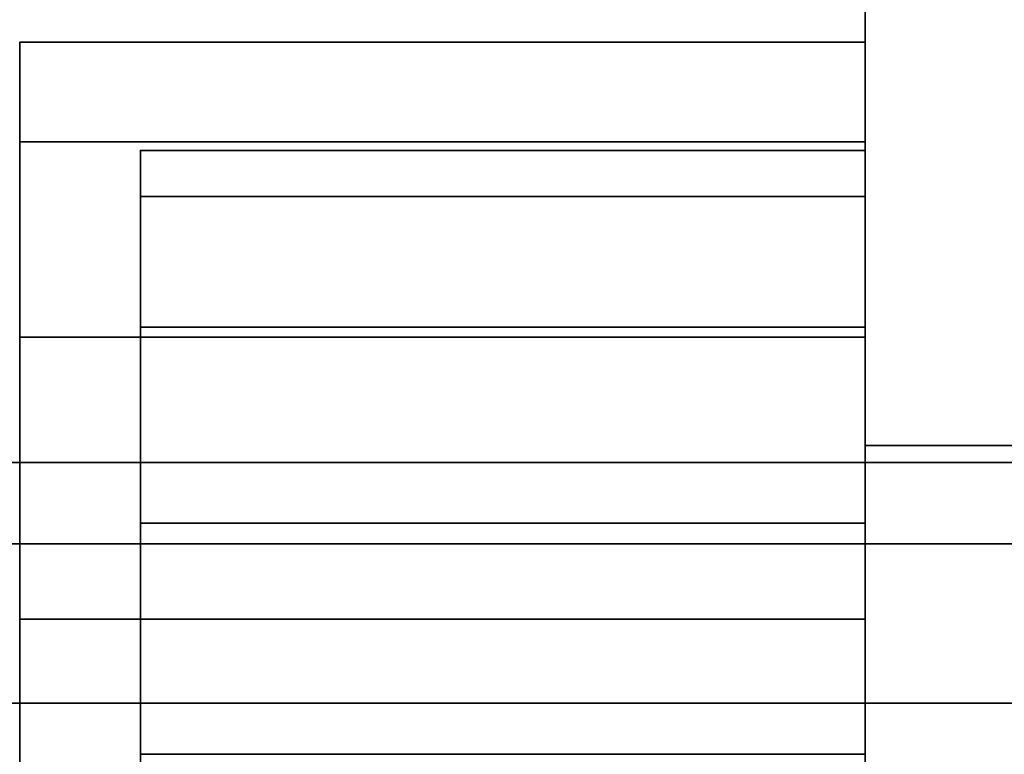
# Model space of a CAD drawing. Header units: millimetres. Extents: x -587 to 3688, y -115 to 120.
# Tile 946 of 960: x 3522 to 3526.08, y -25.5 to -22.46. Entities that reach past the tile are written whole.
import ezdxf

# ---------------------------------------------------------------- set-up
doc = ezdxf.new("R2010")
doc.units = ezdxf.units.MM
doc.layers.add('151', color=7, linetype='Continuous', true_color=0xffffff)

# ---------------------------------------------------------------- blocks, each defined once
blk = doc.blocks.new('UG_SURFACE_003')
at = {"layer": '151', "color": 252, "linetype": 'Continuous', "lineweight": 35}
for points in [[(3687.5, -40, 2198), (3687.5, 110, 2198), (2312.5, 110, 2198), (2312.5, -40, 2198)], [(2462.5001, -40, 2048.0001), (2462.5001, 110, 2048.0001), (3537.4999, 110, 2048.0001), (3537.4999, -40, 2048.0001)]]:
    blk.add_3dface(points, dxfattribs=at)
blk = doc.blocks.new('UG_SURFACE_082')
at = {"layer": '151', "color": 252, "linetype": 'Continuous', "lineweight": 35}
for points in [[(3522.5, -23, 1739), (3525.5001, -23, 1739), (3525.5001, -34.4301, 1738), (3522.5, -34.4301, 1738)], [(3525.5001, -23, 1739), (3522.5, -23, 1739), (3522.5, -23, 1746.25), (3525.5001, -23, 1746.25)], [(3522.5, -23.1903, 1747.2067), (3525.5001, -23.1903, 1747.2067), (3525.5001, -23, 1746.25), (3522.5, -23, 1746.25)], [(3522.5, -23, 1757.75), (3525.5001, -23, 1757.75), (3525.5001, -23.1903, 1756.7933), (3522.5, -23.1903, 1756.7933)], [(3525.5001, -23, 1757.75), (3522.5, -23, 1757.75), (3522.5, -23, 1774.25), (3525.5001, -23, 1774.25)], [(3522.5, -23.1903, 1775.2067), (3525.5001, -23.1903, 1775.2067), (3525.5001, -23, 1774.25), (3522.5, -23, 1774.25)], [(3522.5, -23, 1785.75), (3525.5001, -23, 1785.75), (3525.5001, -23.1903, 1784.7933), (3522.5, -23.1903, 1784.7933)], [(3525.5001, -23, 1785.75), (3522.5, -23, 1785.75), (3522.5, -23, 1802.25), (3525.5001, -23, 1802.25)], [(3522.5, -23.1903, 1803.2067), (3525.5001, -23.1903, 1803.2067), (3525.5001, -23, 1802.25), (3522.5, -23, 1802.25)], [(3522.5, -23, 1802.25), (3522.5, -29.5953, 1803.25), (3522.5, -27.6588, 1804.75), (3522.5, -25.5, 1804.75)], [(3522.5, -31.5292, 1801.1614), (3522.5, -30.6629, 1801.6284), (3522.5, -23, 1785.75), (3522.5, -23.1903, 1784.7933)], [(3522.5, -25.5, 1755.25), (3522.5, -23, 1757.75), (3522.5, -23.1903, 1756.7933), (3522.5, -23.7322, 1755.9823)], [(3522.5, -23, 1746.25), (3522.5, -29.5953, 1747.25), (3522.5, -27.6588, 1748.75), (3522.5, -25.5, 1748.75)], [(3522.5, -23, 1802.25), (3522.5, -29.9943, 1802.3504), (3522.5, -29.5953, 1803.25)], [(3522.5, -25.5, 1755.25), (3522.5, -27.6588, 1755.25), (3522.5, -29.5953, 1756.75), (3522.5, -23, 1757.75)], [(3522.5, -30.6629, 1801.6284), (3522.5, -29.9943, 1802.3504), (3522.5, -23, 1802.25), (3522.5, -23, 1785.75)], [(3522.5, -23, 1774.25), (3522.5, -23, 1757.75), (3522.5, -29.9943, 1757.6497), (3522.5, -30.6629, 1758.3717)], [(3522.5, -25.5, 1811.25), (3522.5, -23, 1813.75), (3522.5, -23.1903, 1812.7933), (3522.5, -23.7322, 1811.9823)], [(3522.5, -23, 1746.25), (3522.5, -23, 1739), (3522.5, -29.9943, 1746.3504), (3522.5, -29.5953, 1747.25)], [(3522.5, -29.5953, 1756.75), (3522.5, -29.9943, 1757.6497), (3522.5, -23, 1757.75)], [(3522.5, -34.4301, 1822), (3522.5, -23, 1821), (3522.5, -31.5292, 1814.8385), (3522.5, -32.5, 1815.0001)], [(3522.5, -23, 1739), (3522.5, -30.6629, 1745.6282), (3522.5, -29.9943, 1746.3504)], [(3522.5, -23.7322, 1804.0178), (3522.5, -23.1903, 1803.2067), (3522.5, -23, 1802.25), (3522.5, -25.5, 1804.75)], [(3522.5, -23.1903, 1775.2067), (3522.5, -23, 1774.25), (3522.5, -30.6629, 1758.3717), (3522.5, -31.5292, 1758.8385)], [(3522.5, -23, 1821), (3522.5, -29.9943, 1813.6497), (3522.5, -30.6629, 1814.3717)], [(3522.5, -25.5, 1811.25), (3522.5, -27.6588, 1811.25), (3522.5, -29.5953, 1812.75), (3522.5, -23, 1813.75)], [(3522.5, -23, 1739), (3522.5, -31.5292, 1745.1614), (3522.5, -30.6629, 1745.6282)], [(3522.5, -30.6629, 1814.3717), (3522.5, -31.5292, 1814.8385), (3522.5, -23, 1821)], [(3522.5, -32.5, 1745), (3522.5, -31.5292, 1745.1614), (3522.5, -23, 1739), (3522.5, -34.4301, 1738)], [(3522.5, -29.5953, 1812.75), (3522.5, -29.9943, 1813.6497), (3522.5, -23, 1821), (3522.5, -23, 1813.75)], [(3522.5, -23.7322, 1748.0178), (3522.5, -23.1903, 1747.2067), (3522.5, -23, 1746.25), (3522.5, -25.5, 1748.75)], [(3522.5, -23, 1821), (3525.5001, -23, 1821), (3525.5001, -23, 1813.75), (3522.5, -23, 1813.75)], [(3522.5, -23, 1813.75), (3525.5001, -23, 1813.75), (3525.5001, -23.1903, 1812.7933), (3522.5, -23.1903, 1812.7933)], [(3522.5, -34.4301, 1822), (3525.5001, -34.4301, 1822), (3525.5001, -23, 1821), (3522.5, -23, 1821)], [(3525.5001, -25.5, 1804.75), (3525.5001, -23, 1802.25), (3525.5001, -23.1903, 1803.2067), (3525.5001, -23.7322, 1804.0178)], [(3525.5001, -23, 1813.75), (3525.5001, -29.5953, 1812.75), (3525.5001, -27.6588, 1811.25), (3525.5001, -25.5, 1811.25)], [(3525.5001, -25.5, 1804.75), (3525.5001, -27.6588, 1804.75), (3525.5001, -29.5953, 1803.25), (3525.5001, -23, 1802.25)], [(3525.5001, -23, 1813.75), (3525.5001, -23, 1821), (3525.5001, -29.9943, 1813.6497), (3525.5001, -29.5953, 1812.75)], [(3525.5001, -23, 1821), (3525.5001, -31.5292, 1814.8385), (3525.5001, -30.6629, 1814.3717)], [(3525.5001, -23, 1785.75), (3525.5001, -23, 1802.25), (3525.5001, -29.9943, 1802.3504), (3525.5001, -30.6629, 1801.6284)], [(3525.5001, -25.5, 1748.75), (3525.5001, -23, 1746.25), (3525.5001, -23.1903, 1747.2067), (3525.5001, -23.7322, 1748.0178)], [(3525.5001, -30.6629, 1814.3717), (3525.5001, -29.9943, 1813.6497), (3525.5001, -23, 1821)], [(3525.5001, -29.5953, 1803.25), (3525.5001, -29.9943, 1802.3504), (3525.5001, -23, 1802.25)], [(3525.5001, -23, 1757.75), (3525.5001, -29.5953, 1756.75), (3525.5001, -27.6588, 1755.25), (3525.5001, -25.5, 1755.25)], [(3525.5001, -31.5292, 1758.8385), (3525.5001, -30.6629, 1758.3717), (3525.5001, -23, 1774.25), (3525.5001, -23.1903, 1775.2067)], [(3525.5001, -32.5, 1815.0001), (3525.5001, -31.5292, 1814.8385), (3525.5001, -23, 1821), (3525.5001, -34.4301, 1822)], [(3525.5001, -23.1903, 1784.7933), (3525.5001, -23, 1785.75), (3525.5001, -30.6629, 1801.6284), (3525.5001, -31.5292, 1801.1614)], [(3525.5001, -34.4301, 1738), (3525.5001, -23, 1739), (3525.5001, -31.5292, 1745.1614), (3525.5001, -32.5, 1745)], [(3525.5001, -25.5, 1748.75), (3525.5001, -27.6588, 1748.75), (3525.5001, -29.5953, 1747.25), (3525.5001, -23, 1746.25)], [(3525.5001, -23, 1757.75), (3525.5001, -29.9943, 1757.6497), (3525.5001, -29.5953, 1756.75)], [(3525.5001, -30.6629, 1758.3717), (3525.5001, -29.9943, 1757.6497), (3525.5001, -23, 1757.75), (3525.5001, -23, 1774.25)], [(3525.5001, -23, 1739), (3525.5001, -30.6629, 1745.6282), (3525.5001, -31.5292, 1745.1614)], [(3525.5001, -29.5953, 1747.25), (3525.5001, -29.9943, 1746.3504), (3525.5001, -23, 1739), (3525.5001, -23, 1746.25)], [(3525.5001, -29.9943, 1746.3504), (3525.5001, -30.6629, 1745.6282), (3525.5001, -23, 1739)], [(3525.5001, -23.7322, 1755.9823), (3525.5001, -23.1903, 1756.7933), (3525.5001, -23, 1757.75), (3525.5001, -25.5, 1755.25)], [(3525.5001, -23.7322, 1811.9823), (3525.5001, -23.1903, 1812.7933), (3525.5001, -23, 1813.75), (3525.5001, -25.5, 1811.25)], [(3522.5, -23.7322, 1748.0178), (3525.5001, -23.7322, 1748.0178), (3525.5001, -23.1903, 1747.2067), (3522.5, -23.1903, 1747.2067)], [(3522.5, -23.1903, 1756.7933), (3525.5001, -23.1903, 1756.7933), (3525.5001, -23.7322, 1755.9823), (3522.5, -23.7322, 1755.9823)], [(3522.5, -23.7322, 1776.0178), (3525.5001, -23.7322, 1776.0178), (3525.5001, -23.1903, 1775.2067), (3522.5, -23.1903, 1775.2067)], [(3522.5, -23.1903, 1784.7933), (3525.5001, -23.1903, 1784.7933), (3525.5001, -23.7322, 1783.9823), (3522.5, -23.7322, 1783.9823)], [(3522.5, -23.7322, 1804.0178), (3525.5001, -23.7322, 1804.0178), (3525.5001, -23.1903, 1803.2067), (3522.5, -23.1903, 1803.2067)], [(3522.5, -23.1903, 1784.7933), (3522.5, -23.7322, 1783.9823), (3522.5, -31.5292, 1801.1614)], [(3522.5, -31.5292, 1758.8385), (3522.5, -23.7322, 1776.0178), (3522.5, -23.1903, 1775.2067)], [(3522.5, -23.1903, 1812.7933), (3525.5001, -23.1903, 1812.7933), (3525.5001, -23.7322, 1811.9823), (3522.5, -23.7322, 1811.9823)], [(3525.5001, -31.5292, 1801.1614), (3525.5001, -23.7322, 1783.9823), (3525.5001, -23.1903, 1784.7933)], [(3525.5001, -23.1903, 1775.2067), (3525.5001, -23.7322, 1776.0178), (3525.5001, -31.5292, 1758.8385)], [(3522.5, -24.5433, 1748.5597), (3525.5001, -24.5433, 1748.5597), (3525.5001, -23.7322, 1748.0178), (3522.5, -23.7322, 1748.0178)], [(3522.5, -23.7322, 1755.9823), (3525.5001, -23.7322, 1755.9823), (3525.5001, -24.5433, 1755.4404), (3522.5, -24.5433, 1755.4404)], [(3522.5, -24.5433, 1776.5597), (3525.5001, -24.5433, 1776.5597), (3525.5001, -23.7322, 1776.0178), (3522.5, -23.7322, 1776.0178)], [(3522.5, -23.7322, 1783.9823), (3525.5001, -23.7322, 1783.9823), (3525.5001, -24.5433, 1783.4404), (3522.5, -24.5433, 1783.4404)], [(3522.5, -24.5433, 1804.5597), (3525.5001, -24.5433, 1804.5597), (3525.5001, -23.7322, 1804.0178), (3522.5, -23.7322, 1804.0178)], [(3522.5, -25.5, 1804.75), (3522.5, -24.5433, 1804.5597), (3522.5, -23.7322, 1804.0178)], [(3522.5, -25.5, 1748.75), (3522.5, -24.5433, 1748.5597), (3522.5, -23.7322, 1748.0178)], [(3522.5, -23.7322, 1755.9823), (3522.5, -24.5433, 1755.4404), (3522.5, -25.5, 1755.25)], [(3522.5, -23.7322, 1783.9823), (3522.5, -24.5433, 1783.4404), (3522.5, -25.5, 1783.25), (3522.5, -31.5292, 1801.1614)], [(3522.5, -31.5292, 1758.8385), (3522.5, -25.5, 1776.75), (3522.5, -24.5433, 1776.5597), (3522.5, -23.7322, 1776.0178)], [(3522.5, -23.7322, 1811.9823), (3522.5, -24.5433, 1811.4403), (3522.5, -25.5, 1811.25)], [(3522.5, -23.7322, 1811.9823), (3525.5001, -23.7322, 1811.9823), (3525.5001, -24.5433, 1811.4403), (3522.5, -24.5433, 1811.4403)], [(3525.5001, -25.5, 1811.25), (3525.5001, -24.5433, 1811.4403), (3525.5001, -23.7322, 1811.9823)], [(3525.5001, -23.7322, 1804.0178), (3525.5001, -24.5433, 1804.5597), (3525.5001, -25.5, 1804.75)], [(3525.5001, -31.5292, 1801.1614), (3525.5001, -25.5, 1783.25), (3525.5001, -24.5433, 1783.4404), (3525.5001, -23.7322, 1783.9823)], [(3525.5001, -25.5, 1755.25), (3525.5001, -24.5433, 1755.4404), (3525.5001, -23.7322, 1755.9823)], [(3525.5001, -23.7322, 1748.0178), (3525.5001, -24.5433, 1748.5597), (3525.5001, -25.5, 1748.75)], [(3525.5001, -23.7322, 1776.0178), (3525.5001, -24.5433, 1776.5597), (3525.5001, -25.5, 1776.75), (3525.5001, -31.5292, 1758.8385)], [(3522.5, -25.5, 1748.75), (3525.5001, -25.5, 1748.75), (3525.5001, -24.5433, 1748.5597), (3522.5, -24.5433, 1748.5597)], [(3522.5, -24.5433, 1755.4404), (3525.5001, -24.5433, 1755.4404), (3525.5001, -25.5, 1755.25), (3522.5, -25.5, 1755.25)], [(3522.5, -25.5, 1776.75), (3525.5001, -25.5, 1776.75), (3525.5001, -24.5433, 1776.5597), (3522.5, -24.5433, 1776.5597)], [(3522.5, -24.5433, 1783.4404), (3525.5001, -24.5433, 1783.4404), (3525.5001, -25.5, 1783.25), (3522.5, -25.5, 1783.25)], [(3522.5, -25.5, 1804.75), (3525.5001, -25.5, 1804.75), (3525.5001, -24.5433, 1804.5597), (3522.5, -24.5433, 1804.5597)], [(3522.5, -24.5433, 1811.4403), (3525.5001, -24.5433, 1811.4403), (3525.5001, -25.5, 1811.25), (3522.5, -25.5, 1811.25)], [(3525.5001, -25.5, 1748.75), (3522.5, -25.5, 1748.75), (3522.5, -27.6588, 1748.75), (3525.5001, -27.6588, 1748.75)], [(3522.5, -25.5, 1755.25), (3525.5001, -25.5, 1755.25), (3525.5001, -27.6588, 1755.25), (3522.5, -27.6588, 1755.25)], [(3525.5001, -25.5, 1776.75), (3522.5, -25.5, 1776.75), (3522.5, -27.6588, 1776.75), (3525.5001, -27.6588, 1776.75)], [(3522.5, -25.5, 1783.25), (3525.5001, -25.5, 1783.25), (3525.5001, -27.6588, 1783.25), (3522.5, -27.6588, 1783.25)], [(3525.5001, -25.5, 1804.75), (3522.5, -25.5, 1804.75), (3522.5, -27.6588, 1804.75), (3525.5001, -27.6588, 1804.75)], [(3522.5, -25.5, 1811.25), (3525.5001, -25.5, 1811.25), (3525.5001, -27.6588, 1811.25), (3522.5, -27.6588, 1811.25)], [(3522.5, -31.5292, 1801.1614), (3522.5, -25.5, 1783.25), (3522.5, -29.9943, 1785.6497), (3522.5, -30.6629, 1786.3717)], [(3522.5, -29.5953, 1784.75), (3522.5, -25.5, 1783.25), (3522.5, -27.6588, 1783.25)], [(3522.5, -25.5, 1776.75), (3522.5, -29.9943, 1774.3504), (3522.5, -29.5953, 1775.25)], [(3522.5, -29.5953, 1784.75), (3522.5, -29.9943, 1785.6497), (3522.5, -25.5, 1783.25)], [(3522.5, -30.6629, 1773.6282), (3522.5, -29.9943, 1774.3504), (3522.5, -25.5, 1776.75), (3522.5, -31.5292, 1758.8385)], [(3522.5, -27.6588, 1776.75), (3522.5, -25.5, 1776.75), (3522.5, -29.5953, 1775.25)], [(3525.5001, -25.5, 1783.25), (3525.5001, -29.9943, 1785.6497), (3525.5001, -29.5953, 1784.75)], [(3525.5001, -30.6629, 1786.3717), (3525.5001, -29.9943, 1785.6497), (3525.5001, -25.5, 1783.25), (3525.5001, -31.5292, 1801.1614)], [(3525.5001, -29.5953, 1775.25), (3525.5001, -25.5, 1776.75), (3525.5001, -27.6588, 1776.75)], [(3525.5001, -31.5292, 1758.8385), (3525.5001, -25.5, 1776.75), (3525.5001, -29.9943, 1774.3504), (3525.5001, -30.6629, 1773.6282)], [(3525.5001, -29.5953, 1775.25), (3525.5001, -29.9943, 1774.3504), (3525.5001, -25.5, 1776.75)], [(3525.5001, -27.6588, 1783.25), (3525.5001, -25.5, 1783.25), (3525.5001, -29.5953, 1784.75)]]:
    blk.add_3dface(points, dxfattribs=at)
blk = doc.blocks.new('UG_SURFACE_084')
at = {"layer": '151', "color": 252, "linetype": 'Continuous', "lineweight": 35}
for points in [[(3522.5, -23, 304), (3525.5001, -23, 304), (3525.5001, -34.4301, 303), (3522.5, -34.4301, 303)], [(3525.5001, -23, 304), (3522.5, -23, 304), (3522.5, -23, 311.25), (3525.5001, -23, 311.25)], [(3522.5, -23.1903, 312.2067), (3525.5001, -23.1903, 312.2067), (3525.5001, -23, 311.25), (3522.5, -23, 311.25)], [(3522.5, -23, 322.75), (3525.5001, -23, 322.75), (3525.5001, -23.1903, 321.7933), (3522.5, -23.1903, 321.7933)], [(3525.5001, -23, 322.75), (3522.5, -23, 322.75), (3522.5, -23, 339.25), (3525.5001, -23, 339.25)], [(3522.5, -23.1903, 340.2067), (3525.5001, -23.1903, 340.2067), (3525.5001, -23, 339.25), (3522.5, -23, 339.25)], [(3522.5, -23, 350.75), (3525.5001, -23, 350.75), (3525.5001, -23.1903, 349.7933), (3522.5, -23.1903, 349.7933)], [(3525.5001, -23, 350.75), (3522.5, -23, 350.75), (3522.5, -23, 367.25), (3525.5001, -23, 367.25)], [(3522.5, -23.1903, 368.2067), (3525.5001, -23.1903, 368.2067), (3525.5001, -23, 367.25), (3522.5, -23, 367.25)], [(3522.5, -23, 311.25), (3522.5, -29.5953, 312.25), (3522.5, -27.6588, 313.75), (3522.5, -25.5, 313.75)], [(3522.5, -23, 339.25), (3522.5, -29.5953, 340.25), (3522.5, -27.6588, 341.75), (3522.5, -25.5, 341.75)], [(3522.5, -31.5292, 338.1614), (3522.5, -30.6629, 338.6283), (3522.5, -23, 322.75), (3522.5, -23.1903, 321.7933)], [(3522.5, -23, 367.25), (3522.5, -29.5953, 368.25), (3522.5, -27.6588, 369.75), (3522.5, -25.5, 369.75)], [(3522.5, -25.5, 348.25), (3522.5, -23, 350.75), (3522.5, -23.1903, 349.7933), (3522.5, -23.7322, 348.9822)], [(3522.5, -23, 311.25), (3522.5, -23, 304), (3522.5, -29.9943, 311.3504), (3522.5, -29.5953, 312.25)], [(3522.5, -23, 339.25), (3522.5, -29.9943, 339.3504), (3522.5, -29.5953, 340.25)], [(3522.5, -23, 367.25), (3522.5, -29.9943, 367.3504), (3522.5, -29.5953, 368.25)], [(3522.5, -25.5, 348.25), (3522.5, -27.6588, 348.25), (3522.5, -29.5953, 349.75), (3522.5, -23, 350.75)], [(3522.5, -23, 304), (3522.5, -30.6629, 310.6283), (3522.5, -29.9943, 311.3504)], [(3522.5, -32.5, 310), (3522.5, -31.5292, 310.1614), (3522.5, -23, 304), (3522.5, -34.4301, 303)], [(3522.5, -30.6629, 338.6283), (3522.5, -29.9943, 339.3504), (3522.5, -23, 339.25), (3522.5, -23, 322.75)], [(3522.5, -23, 367.25), (3522.5, -30.6629, 351.3717), (3522.5, -30.6629, 366.6283), (3522.5, -29.9943, 367.3504)], [(3522.5, -25.5, 376.25), (3522.5, -23, 378.75), (3522.5, -23.1903, 377.7933), (3522.5, -23.7322, 376.9822)], [(3522.5, -31.5292, 310.1614), (3522.5, -30.6629, 310.6283), (3522.5, -23, 304)], [(3522.5, -29.5953, 349.75), (3522.5, -29.9943, 350.6496), (3522.5, -23, 350.75)], [(3522.5, -29.9943, 350.6496), (3522.5, -30.6629, 351.3717), (3522.5, -23, 367.25), (3522.5, -23, 350.75)], [(3522.5, -34.4301, 387), (3522.5, -23, 386), (3522.5, -31.5292, 379.8386), (3522.5, -32.5, 380)], [(3522.5, -25.5, 376.25), (3522.5, -27.6588, 376.25), (3522.5, -29.5953, 377.75), (3522.5, -23, 378.75)], [(3522.5, -23.7322, 341.0178), (3522.5, -23.1903, 340.2067), (3522.5, -23, 339.25), (3522.5, -25.5, 341.75)], [(3522.5, -23.7322, 369.0178), (3522.5, -23.1903, 368.2067), (3522.5, -23, 367.25), (3522.5, -25.5, 369.75)], [(3522.5, -23, 386), (3522.5, -30.6629, 379.3717), (3522.5, -31.5292, 379.8386)], [(3522.5, -29.5953, 377.75), (3522.5, -29.9943, 378.6496), (3522.5, -23, 386), (3522.5, -23, 378.75)], [(3522.5, -29.9943, 378.6496), (3522.5, -30.6629, 379.3717), (3522.5, -23, 386)], [(3522.5, -23.7322, 313.0178), (3522.5, -23.1903, 312.2067), (3522.5, -23, 311.25), (3522.5, -25.5, 313.75)], [(3522.5, -23, 386), (3525.5001, -23, 386), (3525.5001, -23, 378.75), (3522.5, -23, 378.75)], [(3522.5, -23, 378.75), (3525.5001, -23, 378.75), (3525.5001, -23.1903, 377.7933), (3522.5, -23.1903, 377.7933)], [(3522.5, -34.4301, 387), (3525.5001, -34.4301, 387), (3525.5001, -23, 386), (3522.5, -23, 386)], [(3525.5001, -25.5, 369.75), (3525.5001, -23, 367.25), (3525.5001, -23.1903, 368.2067), (3525.5001, -23.7322, 369.0178)], [(3525.5001, -25.5, 341.75), (3525.5001, -23, 339.25), (3525.5001, -23.1903, 340.2067), (3525.5001, -23.7322, 341.0178)], [(3525.5001, -23, 378.75), (3525.5001, -29.5953, 377.75), (3525.5001, -27.6588, 376.25), (3525.5001, -25.5, 376.25)], [(3525.5001, -23, 350.75), (3525.5001, -29.5953, 349.75), (3525.5001, -27.6588, 348.25), (3525.5001, -25.5, 348.25)], [(3525.5001, -25.5, 369.75), (3525.5001, -27.6588, 369.75), (3525.5001, -29.5953, 368.25), (3525.5001, -23, 367.25)], [(3525.5001, -25.5, 341.75), (3525.5001, -27.6588, 341.75), (3525.5001, -29.5953, 340.25), (3525.5001, -23, 339.25)], [(3525.5001, -23, 378.75), (3525.5001, -23, 386), (3525.5001, -29.9943, 378.6496), (3525.5001, -29.5953, 377.75)], [(3525.5001, -23, 350.75), (3525.5001, -29.9943, 350.6496), (3525.5001, -29.5953, 349.75)], [(3525.5001, -29.5953, 368.25), (3525.5001, -29.9943, 367.3504), (3525.5001, -23, 367.25)], [(3525.5001, -23, 322.75), (3525.5001, -23, 339.25), (3525.5001, -29.9943, 339.3504), (3525.5001, -30.6629, 338.6283)], [(3525.5001, -23, 386), (3525.5001, -30.6629, 379.3717), (3525.5001, -29.9943, 378.6496)], [(3525.5001, -32.5, 380), (3525.5001, -31.5292, 379.8386), (3525.5001, -23, 386), (3525.5001, -34.4301, 387)], [(3525.5001, -23, 350.75), (3525.5001, -23, 367.25), (3525.5001, -30.6629, 351.3717), (3525.5001, -29.9943, 350.6496)], [(3525.5001, -29.9943, 367.3504), (3525.5001, -30.6629, 366.6283), (3525.5001, -30.6629, 351.3717), (3525.5001, -23, 367.25)], [(3525.5001, -29.5953, 340.25), (3525.5001, -29.9943, 339.3504), (3525.5001, -23, 339.25)], [(3525.5001, -25.5, 313.75), (3525.5001, -23, 311.25), (3525.5001, -23.1903, 312.2067), (3525.5001, -23.7322, 313.0178)], [(3525.5001, -31.5292, 379.8386), (3525.5001, -30.6629, 379.3717), (3525.5001, -23, 386)], [(3525.5001, -23.1903, 321.7933), (3525.5001, -23, 322.75), (3525.5001, -30.6629, 338.6283), (3525.5001, -31.5292, 338.1614)], [(3525.5001, -23.7322, 348.9822), (3525.5001, -23.1903, 349.7933), (3525.5001, -23, 350.75), (3525.5001, -25.5, 348.25)], [(3525.5001, -34.4301, 303), (3525.5001, -23, 304), (3525.5001, -31.5292, 310.1614), (3525.5001, -32.5, 310)], [(3525.5001, -25.5, 313.75), (3525.5001, -27.6588, 313.75), (3525.5001, -29.5953, 312.25), (3525.5001, -23, 311.25)], [(3525.5001, -23, 304), (3525.5001, -30.6629, 310.6283), (3525.5001, -31.5292, 310.1614)], [(3525.5001, -29.5953, 312.25), (3525.5001, -29.9943, 311.3504), (3525.5001, -23, 304), (3525.5001, -23, 311.25)], [(3525.5001, -29.9943, 311.3504), (3525.5001, -30.6629, 310.6283), (3525.5001, -23, 304)], [(3525.5001, -23.7322, 376.9822), (3525.5001, -23.1903, 377.7933), (3525.5001, -23, 378.75), (3525.5001, -25.5, 376.25)], [(3522.5, -23.7322, 313.0178), (3525.5001, -23.7322, 313.0178), (3525.5001, -23.1903, 312.2067), (3522.5, -23.1903, 312.2067)], [(3522.5, -23.1903, 321.7933), (3525.5001, -23.1903, 321.7933), (3525.5001, -23.7322, 320.9822), (3522.5, -23.7322, 320.9822)], [(3522.5, -23.7322, 341.0178), (3525.5001, -23.7322, 341.0178), (3525.5001, -23.1903, 340.2067), (3522.5, -23.1903, 340.2067)], [(3522.5, -23.1903, 349.7933), (3525.5001, -23.1903, 349.7933), (3525.5001, -23.7322, 348.9822), (3522.5, -23.7322, 348.9822)], [(3522.5, -23.7322, 369.0178), (3525.5001, -23.7322, 369.0178), (3525.5001, -23.1903, 368.2067), (3522.5, -23.1903, 368.2067)], [(3522.5, -23.1903, 321.7933), (3522.5, -23.7322, 320.9822), (3522.5, -31.5292, 338.1614)], [(3522.5, -23.1903, 377.7933), (3525.5001, -23.1903, 377.7933), (3525.5001, -23.7322, 376.9822), (3522.5, -23.7322, 376.9822)], [(3525.5001, -31.5292, 338.1614), (3525.5001, -23.7322, 320.9822), (3525.5001, -23.1903, 321.7933)], [(3522.5, -24.5433, 313.5597), (3525.5001, -24.5433, 313.5597), (3525.5001, -23.7322, 313.0178), (3522.5, -23.7322, 313.0178)], [(3522.5, -23.7322, 320.9822), (3525.5001, -23.7322, 320.9822), (3525.5001, -24.5433, 320.4403), (3522.5, -24.5433, 320.4403)], [(3522.5, -24.5433, 341.5597), (3525.5001, -24.5433, 341.5597), (3525.5001, -23.7322, 341.0178), (3522.5, -23.7322, 341.0178)], [(3522.5, -23.7322, 348.9822), (3525.5001, -23.7322, 348.9822), (3525.5001, -24.5433, 348.4403), (3522.5, -24.5433, 348.4403)], [(3522.5, -24.5433, 369.5597), (3525.5001, -24.5433, 369.5597), (3525.5001, -23.7322, 369.0178), (3522.5, -23.7322, 369.0178)], [(3522.5, -25.5, 313.75), (3522.5, -24.5433, 313.5597), (3522.5, -23.7322, 313.0178)], [(3522.5, -25.5, 341.75), (3522.5, -24.5433, 341.5597), (3522.5, -23.7322, 341.0178)], [(3522.5, -25.5, 369.75), (3522.5, -24.5433, 369.5597), (3522.5, -23.7322, 369.0178)], [(3522.5, -23.7322, 348.9822), (3522.5, -24.5433, 348.4403), (3522.5, -25.5, 348.25)], [(3522.5, -23.7322, 320.9822), (3522.5, -24.5433, 320.4403), (3522.5, -25.5, 320.25), (3522.5, -31.5292, 338.1614)], [(3522.5, -23.7322, 376.9822), (3522.5, -24.5433, 376.4403), (3522.5, -25.5, 376.25)], [(3522.5, -23.7322, 376.9822), (3525.5001, -23.7322, 376.9822), (3525.5001, -24.5433, 376.4403), (3522.5, -24.5433, 376.4403)], [(3525.5001, -25.5, 376.25), (3525.5001, -24.5433, 376.4403), (3525.5001, -23.7322, 376.9822)], [(3525.5001, -25.5, 348.25), (3525.5001, -24.5433, 348.4403), (3525.5001, -23.7322, 348.9822)], [(3525.5001, -23.7322, 369.0178), (3525.5001, -24.5433, 369.5597), (3525.5001, -25.5, 369.75)], [(3525.5001, -23.7322, 341.0178), (3525.5001, -24.5433, 341.5597), (3525.5001, -25.5, 341.75)], [(3525.5001, -31.5292, 338.1614), (3525.5001, -25.5, 320.25), (3525.5001, -24.5433, 320.4403), (3525.5001, -23.7322, 320.9822)], [(3525.5001, -23.7322, 313.0178), (3525.5001, -24.5433, 313.5597), (3525.5001, -25.5, 313.75)], [(3522.5, -25.5, 313.75), (3525.5001, -25.5, 313.75), (3525.5001, -24.5433, 313.5597), (3522.5, -24.5433, 313.5597)], [(3522.5, -24.5433, 320.4403), (3525.5001, -24.5433, 320.4403), (3525.5001, -25.5, 320.25), (3522.5, -25.5, 320.25)], [(3522.5, -25.5, 341.75), (3525.5001, -25.5, 341.75), (3525.5001, -24.5433, 341.5597), (3522.5, -24.5433, 341.5597)], [(3522.5, -24.5433, 348.4403), (3525.5001, -24.5433, 348.4403), (3525.5001, -25.5, 348.25), (3522.5, -25.5, 348.25)], [(3522.5, -25.5, 369.75), (3525.5001, -25.5, 369.75), (3525.5001, -24.5433, 369.5597), (3522.5, -24.5433, 369.5597)], [(3522.5, -24.5433, 376.4403), (3525.5001, -24.5433, 376.4403), (3525.5001, -25.5, 376.25), (3522.5, -25.5, 376.25)], [(3525.5001, -25.5, 313.75), (3522.5, -25.5, 313.75), (3522.5, -27.6588, 313.75), (3525.5001, -27.6588, 313.75)], [(3522.5, -25.5, 320.25), (3525.5001, -25.5, 320.25), (3525.5001, -27.6588, 320.25), (3522.5, -27.6588, 320.25)], [(3525.5001, -25.5, 341.75), (3522.5, -25.5, 341.75), (3522.5, -27.6588, 341.75), (3525.5001, -27.6588, 341.75)], [(3522.5, -25.5, 348.25), (3525.5001, -25.5, 348.25), (3525.5001, -27.6588, 348.25), (3522.5, -27.6588, 348.25)], [(3525.5001, -25.5, 369.75), (3522.5, -25.5, 369.75), (3522.5, -27.6588, 369.75), (3525.5001, -27.6588, 369.75)], [(3522.5, -25.5, 376.25), (3525.5001, -25.5, 376.25), (3525.5001, -27.6588, 376.25), (3522.5, -27.6588, 376.25)], [(3522.5, -29.5953, 321.75), (3522.5, -25.5, 320.25), (3522.5, -27.6588, 320.25)], [(3522.5, -29.5953, 321.75), (3522.5, -29.9943, 322.6496), (3522.5, -25.5, 320.25)], [(3522.5, -29.9943, 322.6496), (3522.5, -30.6629, 323.3717), (3522.5, -31.5292, 338.1614), (3522.5, -25.5, 320.25)], [(3525.5001, -25.5, 320.25), (3525.5001, -29.9943, 322.6496), (3525.5001, -29.5953, 321.75)], [(3525.5001, -25.5, 320.25), (3525.5001, -31.5292, 338.1614), (3525.5001, -30.6629, 323.3717), (3525.5001, -29.9943, 322.6496)], [(3525.5001, -27.6588, 320.25), (3525.5001, -25.5, 320.25), (3525.5001, -29.5953, 321.75)]]:
    blk.add_3dface(points, dxfattribs=at)
blk = doc.blocks.new('UG_SURFACE_103')
at = {"layer": '151', "color": 252, "linetype": 'Continuous', "lineweight": 35}
for points in [[(3516, -17.5352, 415), (3516, -46.5, 415), (3531.8, -46.5, 415), (3531.8, -17.5352, 415)], [(3516, -17.5352, 414), (3531.8, -17.5352, 414), (3531.8, -46.5, 414), (3516, -46.5, 414)], [(3516, -17.5352, 275), (3531.8, -17.5352, 275), (3531.8, -46.5, 275), (3516, -46.5, 275)], [(3516, -17.5352, 276), (3516, -46.5, 276), (3531.8, -46.5, 276), (3531.8, -17.5352, 276)]]:
    blk.add_3dface(points, dxfattribs=at)
blk = doc.blocks.new('UG_SURFACE_105')
at = {"layer": '151', "color": 18, "linetype": 'Continuous', "lineweight": 35}
for points in [[(3517.9999, -24.2925, 288.1899), (3535.0001, -24.2925, 288.1899), (3535.0001, -25.2883, 285.125), (3517.9999, -25.2883, 285.125)], [(3517.9999, -24.6293, 291.3949), (3535.0001, -24.6293, 291.3949), (3535.0001, -24.2925, 288.1899), (3517.9999, -24.2925, 288.1899)], [(3517.9999, -26.2406, 294.1858), (3535.0001, -26.2406, 294.1858), (3535.0001, -24.6293, 291.3949), (3517.9999, -24.6293, 291.3949)], [(3517.9999, -25.2883, 285.125), (3535.0001, -25.2883, 285.125), (3535.0001, -27.4447, 282.7301), (3517.9999, -27.4447, 282.7301)]]:
    blk.add_3dface(points, dxfattribs=at)
blk = doc.blocks.new('UG_SURFACE_106')
at = {"layer": '151', "color": 18, "linetype": 'Continuous', "lineweight": 35}
for points in [[(3517.9999, -24.2925, 400.1899), (3535.0001, -24.2925, 400.1899), (3535.0001, -25.2883, 397.125), (3517.9999, -25.2883, 397.125)], [(3517.9999, -24.6293, 403.3949), (3535.0001, -24.6293, 403.3949), (3535.0001, -24.2925, 400.1899), (3517.9999, -24.2925, 400.1899)], [(3517.9999, -26.2406, 406.1858), (3535.0001, -26.2406, 406.1858), (3535.0001, -24.6293, 403.3949), (3517.9999, -24.6293, 403.3949)], [(3517.9999, -25.2883, 397.125), (3535.0001, -25.2883, 397.125), (3535.0001, -27.4447, 394.7301), (3517.9999, -27.4447, 394.7301)]]:
    blk.add_3dface(points, dxfattribs=at)
blk = doc.blocks.new('UG_SURFACE_107')
at = {"layer": '151', "color": 252, "linetype": 'Continuous', "lineweight": 35}
for points in [[(3525.5001, -21.8373, 405.2095), (3525.5001, -21, 401), (3525.5001, -22.552, 401.993), (3525.5001, -23.7728, 405.75)], [(3525.5001, -21, 401), (3525.5001, -26.416, 296.6857), (3525.5001, -22.965, 398.0643), (3525.5001, -22.552, 401.993)], [(3525.5001, -21, 401), (3525.5001, -21, 289), (3525.5001, -22.552, 289.993), (3525.5001, -23.7728, 293.75)], [(3525.5001, -21, 289), (3525.5001, -21.8373, 284.7905), (3525.5001, -22.965, 286.0643), (3525.5001, -22.552, 289.993)], [(3525.5001, -23.7728, 293.75), (3525.5001, -26.416, 296.6857), (3525.5001, -21, 401)], [(3525.5001, -24.9401, 282.6433), (3525.5001, -22.965, 286.0643), (3525.5001, -21.8373, 284.7905), (3525.5001, -24.2218, 281.2218)], [(3525.5001, -23.7728, 405.75), (3525.5001, -26.416, 408.6857), (3525.5001, -24.2218, 408.7782), (3525.5001, -21.8373, 405.2095)], [(3529.5, -24.2218, 281.2218), (3525.5001, -24.2218, 281.2218), (3525.5001, -21.8373, 284.7905), (3529.5, -21.8373, 284.7905)], [(3529.5, -21.8373, 405.2095), (3525.5001, -21.8373, 405.2095), (3525.5001, -24.2218, 408.7782), (3529.5, -24.2218, 408.7782)], [(3525.5001, -22.552, 401.993), (3522.0001, -22.552, 401.993), (3522.0001, -23.7728, 405.75), (3525.5001, -23.7728, 405.75)], [(3525.5001, -22.965, 398.0643), (3522.0001, -22.965, 398.0643), (3522.0001, -22.552, 401.993), (3525.5001, -22.552, 401.993)], [(3522.0001, -23.7728, 405.75), (3522.0001, -22.552, 401.993), (3522.0001, -26.5301, 401.5749), (3522.0001, -27.2369, 403.75)], [(3522.0001, -22.552, 401.993), (3522.0001, -22.965, 398.0643), (3522.0001, -26.7692, 399.3004), (3522.0001, -26.5301, 401.5749)], [(3525.5001, -22.552, 289.993), (3522.0001, -22.552, 289.993), (3522.0001, -23.7728, 293.75), (3525.5001, -23.7728, 293.75)], [(3525.5001, -22.965, 286.0643), (3522.0001, -22.965, 286.0643), (3522.0001, -22.552, 289.993), (3525.5001, -22.552, 289.993)], [(3522.0001, -23.7728, 293.75), (3522.0001, -22.552, 289.993), (3522.0001, -26.5301, 289.5749), (3522.0001, -27.2369, 291.75)], [(3522.0001, -22.552, 289.993), (3522.0001, -22.965, 286.0643), (3522.0001, -26.7692, 287.3004), (3522.0001, -26.5301, 289.5749)], [(3525.5001, -24.9401, 394.6432), (3522.0001, -24.9401, 394.6432), (3522.0001, -22.965, 398.0643), (3525.5001, -22.965, 398.0643)], [(3522.0001, -27.9127, 397.3198), (3522.0001, -26.7692, 399.3004), (3522.0001, -22.965, 398.0643), (3522.0001, -24.9401, 394.6432)], [(3525.5001, -24.9401, 282.6433), (3522.0001, -24.9401, 282.6433), (3522.0001, -22.965, 286.0643), (3525.5001, -22.965, 286.0643)], [(3522.0001, -27.9127, 285.3198), (3522.0001, -26.7692, 287.3004), (3522.0001, -22.965, 286.0643), (3522.0001, -24.9401, 282.6433)], [(3525.5001, -24.9401, 394.6432), (3525.5001, -22.965, 398.0643), (3525.5001, -26.416, 296.6857)], [(3525.5001, -23.7728, 405.75), (3522.0001, -23.7728, 405.75), (3522.0001, -26.416, 408.6857), (3525.5001, -26.416, 408.6857)], [(3522.0001, -26.416, 408.6857), (3522.0001, -23.7728, 405.75), (3522.0001, -27.2369, 403.75), (3522.0001, -28.7672, 405.4496)], [(3525.5001, -23.7728, 293.75), (3522.0001, -23.7728, 293.75), (3522.0001, -26.416, 296.6857), (3525.5001, -26.416, 296.6857)], [(3522.0001, -26.416, 296.6857), (3522.0001, -23.7728, 293.75), (3522.0001, -27.2369, 291.75), (3522.0001, -28.7672, 293.4496)], [(3525.5001, -24.2218, 281.2218), (3525.5001, -27.7905, 278.8373), (3525.5001, -28.136, 280.3213), (3525.5001, -24.9401, 282.6433)], [(3525.5001, -27.7905, 411.1627), (3525.5001, -24.2218, 408.7782), (3525.5001, -26.416, 408.6857), (3525.5001, -30.0248, 410.2924)], [(3529.5, -27.7905, 278.8373), (3525.5001, -27.7905, 278.8373), (3525.5001, -24.2218, 281.2218), (3529.5, -24.2218, 281.2218)], [(3529.5, -24.2218, 408.7782), (3525.5001, -24.2218, 408.7782), (3525.5001, -27.7905, 411.1627), (3529.5, -27.7905, 411.1627)], [(3525.5001, -28.136, 392.3213), (3522.0001, -28.136, 392.3213), (3522.0001, -24.9401, 394.6432), (3525.5001, -24.9401, 394.6432)], [(3522.0001, -29.7629, 395.9755), (3522.0001, -27.9127, 397.3198), (3522.0001, -24.9401, 394.6432), (3522.0001, -28.136, 392.3213)], [(3525.5001, -28.136, 280.3213), (3522.0001, -28.136, 280.3213), (3522.0001, -24.9401, 282.6433), (3525.5001, -24.9401, 282.6433)], [(3522.0001, -29.7629, 283.9755), (3522.0001, -27.9127, 285.3198), (3522.0001, -24.9401, 282.6433), (3522.0001, -28.136, 280.3213)], [(3525.5001, -26.416, 296.6857), (3525.5001, -28.136, 392.3213), (3525.5001, -24.9401, 394.6432)]]:
    blk.add_3dface(points, dxfattribs=at)
blk = doc.blocks.new('UG_SURFACE_108')
at = {"layer": '151', "color": 252, "linetype": 'Continuous', "lineweight": 35}
for points in [[(3530, -47, 273), (3517.9999, -16.5, 273), (3533.9999, -19.5, 273), (3533.9999, -45.5, 273)], [(3530, -47, 273), (3530, -48.5, 273), (3517.9999, -45.7308, 273), (3517.9999, -16.5, 273)], [(3517.9999, -16.5, 275), (3530, -47, 275), (3533.9999, -45.5, 275), (3533.9999, -19.5, 275)], [(3517.9999, -16.5, 275), (3517.9999, -45.7308, 275), (3530, -48.5, 275), (3530, -47, 275)], [(3517.9999, -16.5, 417), (3530, -47, 417), (3533.9999, -45.5, 417), (3533.9999, -19.5, 417)], [(3517.9999, -16.5, 417), (3517.9999, -45.7308, 417), (3530, -48.5, 417), (3530, -47, 417)], [(3530, -47, 415), (3517.9999, -16.5, 415), (3533.9999, -19.5, 415), (3533.9999, -45.5, 415)], [(3530, -47, 415), (3530, -48.5, 415), (3517.9999, -45.7308, 415), (3517.9999, -16.5, 415)]]:
    blk.add_3dface(points, dxfattribs=at)
blk = doc.blocks.new('UG_SURFACE_114')
at = {"layer": '151', "color": 252, "linetype": 'Continuous', "lineweight": 35}
for points in [[(3516, -17.5352, 1850), (3516, -46.5, 1850), (3531.8, -46.5, 1850), (3531.8, -17.5352, 1850)], [(3516, -17.5352, 1849), (3531.8, -17.5352, 1849), (3531.8, -46.5, 1849), (3516, -46.5, 1849)], [(3516, -17.5352, 1710), (3531.8, -17.5352, 1710), (3531.8, -46.5, 1710), (3516, -46.5, 1710)], [(3516, -17.5352, 1711), (3516, -46.5, 1711), (3531.8, -46.5, 1711), (3531.8, -17.5352, 1711)]]:
    blk.add_3dface(points, dxfattribs=at)
blk = doc.blocks.new('UG_SURFACE_116')
at = {"layer": '151', "color": 18, "linetype": 'Continuous', "lineweight": 35}
for points in [[(3517.9999, -24.2925, 1723.1899), (3535.0001, -24.2925, 1723.1899), (3535.0001, -25.2883, 1720.125), (3517.9999, -25.2883, 1720.125)], [(3517.9999, -24.6293, 1726.3949), (3535.0001, -24.6293, 1726.3949), (3535.0001, -24.2925, 1723.1899), (3517.9999, -24.2925, 1723.1899)], [(3517.9999, -26.2406, 1729.1858), (3535.0001, -26.2406, 1729.1858), (3535.0001, -24.6293, 1726.3949), (3517.9999, -24.6293, 1726.3949)], [(3517.9999, -25.2883, 1720.125), (3535.0001, -25.2883, 1720.125), (3535.0001, -27.4447, 1717.7302), (3517.9999, -27.4447, 1717.7302)]]:
    blk.add_3dface(points, dxfattribs=at)
blk = doc.blocks.new('UG_SURFACE_117')
at = {"layer": '151', "color": 18, "linetype": 'Continuous', "lineweight": 35}
for points in [[(3517.9999, -24.2925, 1835.1899), (3535.0001, -24.2925, 1835.1899), (3535.0001, -25.2883, 1832.1249), (3517.9999, -25.2883, 1832.1249)], [(3517.9999, -24.6293, 1838.3949), (3535.0001, -24.6293, 1838.3949), (3535.0001, -24.2925, 1835.1899), (3517.9999, -24.2925, 1835.1899)], [(3517.9999, -26.2406, 1841.1858), (3535.0001, -26.2406, 1841.1858), (3535.0001, -24.6293, 1838.3949), (3517.9999, -24.6293, 1838.3949)], [(3517.9999, -25.2883, 1832.1249), (3535.0001, -25.2883, 1832.1249), (3535.0001, -27.4447, 1829.7302), (3517.9999, -27.4447, 1829.7302)]]:
    blk.add_3dface(points, dxfattribs=at)
blk = doc.blocks.new('UG_SURFACE_118')
at = {"layer": '151', "color": 252, "linetype": 'Continuous', "lineweight": 35}
for points in [[(3525.5001, -21, 1836), (3525.5001, -30.0248, 1733.2925), (3525.5001, -24.9401, 1829.6432), (3525.5001, -22.965, 1833.0643)], [(3525.5001, -22.965, 1833.0643), (3525.5001, -22.552, 1836.993), (3525.5001, -21, 1836)], [(3525.5001, -22.552, 1836.993), (3525.5001, -23.7728, 1840.75), (3525.5001, -21.8373, 1840.2095), (3525.5001, -21, 1836)], [(3525.5001, -21, 1836), (3525.5001, -23.7728, 1728.75), (3525.5001, -26.416, 1731.6856)], [(3525.5001, -22.965, 1721.0643), (3525.5001, -22.552, 1724.993), (3525.5001, -21, 1724), (3525.5001, -21.8373, 1719.7905)], [(3525.5001, -22.552, 1724.993), (3525.5001, -23.7728, 1728.75), (3525.5001, -21, 1836), (3525.5001, -21, 1724)], [(3525.5001, -26.416, 1731.6856), (3525.5001, -30.0248, 1733.2925), (3525.5001, -21, 1836)], [(3525.5001, -21.8373, 1719.7905), (3525.5001, -24.2218, 1716.2218), (3525.5001, -24.9401, 1717.6433), (3525.5001, -22.965, 1721.0643)], [(3525.5001, -24.2218, 1843.7781), (3525.5001, -21.8373, 1840.2095), (3525.5001, -23.7728, 1840.75), (3525.5001, -26.416, 1843.6856)], [(3529.5, -24.2218, 1716.2218), (3525.5001, -24.2218, 1716.2218), (3525.5001, -21.8373, 1719.7905), (3529.5, -21.8373, 1719.7905)], [(3529.5, -21.8373, 1840.2095), (3525.5001, -21.8373, 1840.2095), (3525.5001, -24.2218, 1843.7781), (3529.5, -24.2218, 1843.7781)], [(3525.5001, -22.552, 1836.993), (3522.0001, -22.552, 1836.993), (3522.0001, -23.7728, 1840.75), (3525.5001, -23.7728, 1840.75)], [(3525.5001, -22.965, 1833.0643), (3522.0001, -22.965, 1833.0643), (3522.0001, -22.552, 1836.993), (3525.5001, -22.552, 1836.993)], [(3522.0001, -23.7728, 1840.75), (3522.0001, -22.552, 1836.993), (3522.0001, -26.5301, 1836.5749), (3522.0001, -27.2369, 1838.75)], [(3522.0001, -26.7692, 1834.3004), (3522.0001, -26.5301, 1836.5749), (3522.0001, -22.552, 1836.993), (3522.0001, -22.965, 1833.0643)], [(3525.5001, -22.552, 1724.993), (3522.0001, -22.552, 1724.993), (3522.0001, -23.7728, 1728.75), (3525.5001, -23.7728, 1728.75)], [(3525.5001, -22.965, 1721.0643), (3522.0001, -22.965, 1721.0643), (3522.0001, -22.552, 1724.993), (3525.5001, -22.552, 1724.993)], [(3522.0001, -23.7728, 1728.75), (3522.0001, -22.552, 1724.993), (3522.0001, -26.5301, 1724.5749), (3522.0001, -27.2369, 1726.75)], [(3522.0001, -26.7692, 1722.3004), (3522.0001, -26.5301, 1724.5749), (3522.0001, -22.552, 1724.993), (3522.0001, -22.965, 1721.0643)], [(3525.5001, -24.9401, 1829.6432), (3522.0001, -24.9401, 1829.6432), (3522.0001, -22.965, 1833.0643), (3525.5001, -22.965, 1833.0643)], [(3522.0001, -27.9127, 1832.3197), (3522.0001, -26.7692, 1834.3004), (3522.0001, -22.965, 1833.0643), (3522.0001, -24.9401, 1829.6432)], [(3525.5001, -24.9401, 1717.6433), (3522.0001, -24.9401, 1717.6433), (3522.0001, -22.965, 1721.0643), (3525.5001, -22.965, 1721.0643)], [(3522.0001, -27.9127, 1720.3197), (3522.0001, -26.7692, 1722.3004), (3522.0001, -22.965, 1721.0643), (3522.0001, -24.9401, 1717.6433)], [(3525.5001, -23.7728, 1840.75), (3522.0001, -23.7728, 1840.75), (3522.0001, -26.416, 1843.6856), (3525.5001, -26.416, 1843.6856)], [(3522.0001, -26.416, 1843.6856), (3522.0001, -23.7728, 1840.75), (3522.0001, -27.2369, 1838.75), (3522.0001, -28.7672, 1840.4496)], [(3525.5001, -23.7728, 1728.75), (3522.0001, -23.7728, 1728.75), (3522.0001, -26.416, 1731.6856), (3525.5001, -26.416, 1731.6856)], [(3522.0001, -26.416, 1731.6856), (3522.0001, -23.7728, 1728.75), (3522.0001, -27.2369, 1726.75), (3522.0001, -28.7672, 1728.4496)], [(3525.5001, -24.2218, 1716.2218), (3525.5001, -27.7905, 1713.8373), (3525.5001, -28.136, 1715.3213), (3525.5001, -24.9401, 1717.6433)], [(3525.5001, -26.416, 1843.6856), (3525.5001, -30.0248, 1845.2924), (3525.5001, -27.7905, 1846.1627), (3525.5001, -24.2218, 1843.7781)], [(3529.5, -27.7905, 1713.8373), (3525.5001, -27.7905, 1713.8373), (3525.5001, -24.2218, 1716.2218), (3529.5, -24.2218, 1716.2218)], [(3529.5, -24.2218, 1843.7781), (3525.5001, -24.2218, 1843.7781), (3525.5001, -27.7905, 1846.1627), (3529.5, -27.7905, 1846.1627)], [(3525.5001, -28.136, 1827.3213), (3522.0001, -28.136, 1827.3213), (3522.0001, -24.9401, 1829.6432), (3525.5001, -24.9401, 1829.6432)], [(3522.0001, -29.7629, 1830.9755), (3522.0001, -27.9127, 1832.3197), (3522.0001, -24.9401, 1829.6432), (3522.0001, -28.136, 1827.3213)], [(3525.5001, -28.136, 1715.3213), (3522.0001, -28.136, 1715.3213), (3522.0001, -24.9401, 1717.6433), (3525.5001, -24.9401, 1717.6433)], [(3522.0001, -29.7629, 1718.9755), (3522.0001, -27.9127, 1720.3197), (3522.0001, -24.9401, 1717.6433), (3522.0001, -28.136, 1715.3213)], [(3525.5001, -30.0248, 1733.2925), (3525.5001, -28.136, 1827.3213), (3525.5001, -24.9401, 1829.6432)]]:
    blk.add_3dface(points, dxfattribs=at)
blk = doc.blocks.new('UG_SURFACE_119')
at = {"layer": '151', "color": 252, "linetype": 'Continuous', "lineweight": 35}
for points in [[(3530, -47, 1707.9999), (3517.9999, -16.5, 1707.9999), (3533.9999, -19.5, 1707.9999), (3533.9999, -45.5, 1707.9999)], [(3530, -47, 1707.9999), (3530, -48.5, 1707.9999), (3517.9999, -45.7308, 1707.9999), (3517.9999, -16.5, 1707.9999)], [(3517.9999, -16.5, 1710), (3530, -47, 1710), (3533.9999, -45.5, 1710), (3533.9999, -19.5, 1710)], [(3517.9999, -16.5, 1710), (3517.9999, -45.7308, 1710), (3530, -48.5, 1710), (3530, -47, 1710)], [(3517.9999, -16.5, 1852), (3530, -47, 1852), (3533.9999, -45.5, 1852), (3533.9999, -19.5, 1852)], [(3517.9999, -16.5, 1852), (3517.9999, -45.7308, 1852), (3530, -48.5, 1852), (3530, -47, 1852)], [(3530, -47, 1850), (3517.9999, -16.5, 1850), (3533.9999, -19.5, 1850), (3533.9999, -45.5, 1850)], [(3530, -47, 1850), (3530, -48.5, 1850), (3517.9999, -45.7308, 1850), (3517.9999, -16.5, 1850)]]:
    blk.add_3dface(points, dxfattribs=at)

msp = doc.modelspace()

# ---------------------------------------------------------------- linework, layer by layer
at = {"layer": '151', "color": 252, "linetype": 'Continuous', "lineweight": -3, "true_color": 0x939598}
for p, q in [((3525.5, -23, 1785.75), (3522.5, -23, 1785.75)), ((3525.5, -23, 1739), (3522.5, -23, 1739)), ((3525.5, -23, 1757.75), (3522.5, -23, 1757.75)), ((3525.5, -23, 1813.75), (3522.5, -23, 1813.75)), ((3522.5, -23, 1802.25), (3525.5, -23, 1802.25)), ((3522.5, -23, 1802.25), (3522.5, -23, 1785.75)), ((3522.5, -23, 1746.25), (3525.5, -23, 1746.25)), ((3522.5, -23, 1774.25), (3525.5, -23, 1774.25)), ((3522.5, -23, 1821), (3525.5, -23, 1821)), ((3522.5, -34.4301, 1822), (3522.5, -23, 1821)), ((3522.5, -23, 1774.25), (3522.5, -23, 1757.75)), ((3522.5, -23, 1821), (3522.5, -23, 1813.75)), ((3522.5, -23, 1746.25), (3522.5, -23, 1739)), ((3522.5, -23, 1739), (3522.5, -34.4301, 1738)), ((3522.5, -23, 339.25), (3522.5, -23, 322.75)), ((3522.5, -23, 311.25), (3522.5, -23, 304)), ((3525.5, -23, 304), (3522.5, -23, 304)), ((3522.5, -23, 367.25), (3522.5, -23, 350.75)), ((3525.5, -23, 322.75), (3522.5, -23, 322.75)), ((3525.5, -23, 378.75), (3522.5, -23, 378.75)), ((3522.5, -23, 304), (3522.5, -34.4301, 303)), ((3522.5, -23, 367.25), (3525.5, -23, 367.25)), ((3522.5, -23, 311.25), (3525.5, -23, 311.25)), ((3522.5, -23, 339.25), (3525.5, -23, 339.25)), ((3522.5, -23, 386), (3525.5, -23, 386)), ((3522.5, -34.4301, 387), (3522.5, -23, 386)), ((3522.5, -23, 386), (3522.5, -23, 378.75)), ((3525.5, -23, 350.75), (3522.5, -23, 350.75)), ((3525.5, -23, 1746.25), (3525.5, -23, 1739)), ((3525.5, -23, 1821), (3525.5, -34.4301, 1822)), ((3525.5, -23, 1821), (3525.5, -23, 1813.75)), ((3525.5, -34.4301, 1738), (3525.5, -23, 1739)), ((3525.5, -23, 1802.25), (3525.5, -23, 1785.75)), ((3525.5, -23, 1774.25), (3525.5, -23, 1757.75)), ((3525.5, -23, 367.25), (3525.5, -23, 350.75)), ((3525.5, -23, 339.25), (3525.5, -23, 322.75)), ((3525.5, -23, 311.25), (3525.5, -23, 304)), ((3525.5, -23, 386), (3525.5, -34.4301, 387)), ((3525.5, -34.4301, 303), (3525.5, -23, 304)), ((3525.5, -23, 386), (3525.5, -23, 378.75)), ((3525.5, -23, 1746.25), (3525.5, -23, 1739)), ((3522.5, -25.5, 1755.25), (3525.5, -25.5, 1755.25)), ((3522.5, -27.6588, 1804.75), (3522.5, -25.5, 1804.75)), ((3522.5, -27.6588, 1776.75), (3522.5, -25.5, 1776.75)), ((3522.5, -25.5, 1755.25), (3522.5, -27.6588, 1755.25)), ((3525.5, -25.5, 1748.75), (3522.5, -25.5, 1748.75)), ((3525.5, -25.5, 1804.75), (3522.5, -25.5, 1804.75)), ((3522.5, -25.5, 1783.25), (3522.5, -27.6588, 1783.25)), ((3525.5, -25.5, 1776.75), (3522.5, -25.5, 1776.75)), ((3522.5, -27.6588, 1748.75), (3522.5, -25.5, 1748.75)), ((3522.5, -25.5, 1783.25), (3525.5, -25.5, 1783.25)), ((3525.5, -25.5, 341.75), (3522.5, -25.5, 341.75)), ((3522.5, -27.6588, 313.75), (3522.5, -25.5, 313.75)), ((3522.5, -25.5, 348.25), (3525.5, -25.5, 348.25)), ((3522.5, -27.6588, 341.75), (3522.5, -25.5, 341.75)), ((3522.5, -25.5, 320.25), (3525.5, -25.5, 320.25)), ((3522.5, -27.6588, 369.75), (3522.5, -25.5, 369.75)), ((3522.5, -25.5, 320.25), (3522.5, -27.6588, 320.25)), ((3525.5, -25.5, 313.75), (3522.5, -25.5, 313.75)), ((3525.5, -25.5, 369.75), (3522.5, -25.5, 369.75)), ((3522.5, -25.5, 348.25), (3522.5, -27.6588, 348.25)), ((3525.5, -27.6588, 1748.75), (3525.5, -25.5, 1748.75)), ((3525.5, -27.6588, 1776.75), (3525.5, -25.5, 1776.75)), ((3525.5, -25.5, 1755.25), (3525.5, -27.6588, 1755.25)), ((3525.5, -25.5, 1783.25), (3525.5, -27.6588, 1783.25)), ((3525.5, -27.6588, 1804.75), (3525.5, -25.5, 1804.75)), ((3525.5, -27.6588, 369.75), (3525.5, -25.5, 369.75)), ((3525.5, -27.6588, 313.75), (3525.5, -25.5, 313.75)), ((3525.5, -27.6588, 341.75), (3525.5, -25.5, 341.75)), ((3525.5, -25.5, 320.25), (3525.5, -27.6588, 320.25)), ((3525.5, -25.5, 348.25), (3525.5, -27.6588, 348.25))]:
    msp.add_line(p, q, dxfattribs=at)
at = {"layer": '151', "color": 252, "linetype": 'Continuous', "lineweight": -3, "true_color": 0x939598, "extrusion": (-1, 0, 0)}
for centre in [(32, 401, -3525.5), (32, 1836, -3525.5)]:
    msp.add_circle(centre, 9.5, dxfattribs=at)
at = {"layer": '151', "color": 252, "linetype": 'Continuous', "lineweight": -3, "true_color": 0x939598, "extrusion": (1, 0, 0)}
for centre in [(-32, 289, 3525.5), (-32, 1724, 3525.5)]:
    msp.add_circle(centre, 9.5, dxfattribs=at)
at = {"layer": '151', "color": 252, "linetype": 'Continuous', "lineweight": -3, "true_color": 0x939598, "extrusion": (-1, 0, 0)}
for centre, radius, start, end in [((32, 289, -3525.5), 11, 180, 0), ((32, 401, -3525.5), 11, 0, 180), ((32, 1836, -3525.5), 11, 0, 180), ((32, 1724, -3525.5), 11, 180, 0), ((25.5, 1802.25, -3522.5), 2.5, 90, 180), ((25.5, 1757.75, -3522.5), 2.5, 180, 270), ((25.5, 1813.75, -3522.5), 2.5, 180, 270), ((25.5, 1774.25, -3522.5), 2.5, 90, 180), ((25.5, 1785.75, -3522.5), 2.5, 180, 270), ((25.5, 1746.25, -3522.5), 2.5, 90, 180), ((25.5, 311.25, -3522.5), 2.5, 90, 180), ((25.5, 367.25, -3522.5), 2.5, 90, 180), ((25.5, 322.75, -3522.5), 2.5, 180, 270), ((25.5, 378.75, -3522.5), 2.5, 180, 270), ((25.5, 339.25, -3522.5), 2.5, 90, 180), ((25.5, 350.75, -3522.5), 2.5, 180, 270)]:
    msp.add_arc(centre, radius, start, end, dxfattribs=at)
at = {"layer": '151', "color": 252, "linetype": 'Continuous', "lineweight": -3, "true_color": 0x939598, "extrusion": (1, 0, 0)}
for centre, start, end in [((-25.5, 1802.25, 3525.5), 0, 90), ((-25.5, 1757.75, 3525.5), 270, 0), ((-25.5, 1813.75, 3525.5), 270, 0), ((-25.5, 1774.25, 3525.5), 0, 90), ((-25.5, 1785.75, 3525.5), 270, 0), ((-25.5, 1746.25, 3525.5), 0, 90), ((-25.5, 311.25, 3525.5), 0, 90), ((-25.5, 367.25, 3525.5), 0, 90), ((-25.5, 322.75, 3525.5), 270, 0), ((-25.5, 378.75, 3525.5), 270, 0), ((-25.5, 339.25, 3525.5), 0, 90), ((-25.5, 350.75, 3525.5), 270, 0)]:
    msp.add_arc(centre, 2.5, start, end, dxfattribs=at)

# ---------------------------------------------------------------- block references
at = {"layer": '151', "color": 252, "linetype": 'Continuous', "lineweight": -3, "true_color": 0x939598}
for name in ['UG_SURFACE_003', 'UG_SURFACE_103', 'UG_SURFACE_114', 'UG_SURFACE_108', 'UG_SURFACE_119', 'UG_SURFACE_107', 'UG_SURFACE_118', 'UG_SURFACE_082', 'UG_SURFACE_084', 'UG_SURFACE_105', 'UG_SURFACE_106', 'UG_SURFACE_116', 'UG_SURFACE_117']:
    msp.add_blockref(name, (0, 0), dxfattribs=at)

doc.saveas('drawing.dxf')
